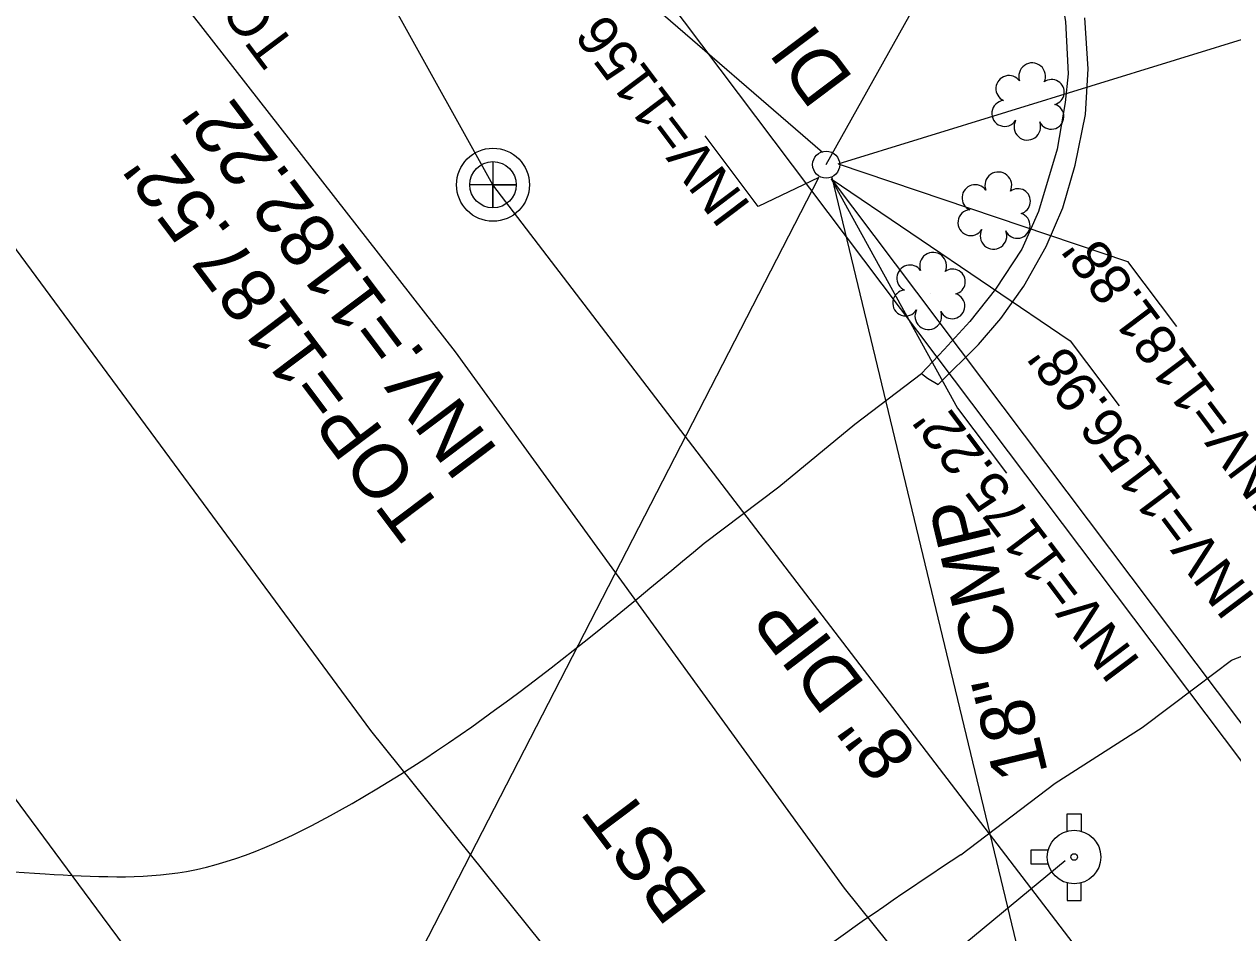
# Model space of a CAD drawing. Extents: x 1262092 to 1264624, y 774970 to 778314.
# Drawn here: x 1263703.3 to 1263792.5, y 776218.9 to 776286 of the extents above; entities that cross this region are included whole.
import ezdxf

# ---------------------------------------------------------------- set-up
doc = ezdxf.new("R2010")
doc.units = 0
for name, color, linetype in [('Exist Horizontal Alignment Tick Large', 7, 'Continuous'), ('Exist Right of Way Line', 7, 'Continuous'), ('Exist Roads Curbs', 7, 'Continuous'), ('Exist Roads EOP', 7, 'Continuous'), ('Exist Roads EOP Other', 7, 'Continuous'), ('Exist Structure Minor Drop Inlet', 7, 'Continuous'), ('Exist Structure Minor Drop Inlet Text', 7, 'Continuous'), ('Exist Structure Minor Pipes CMP 12 Inch', 7, 'Continuous'), ('Exist Structure Minor Pipes CMP 12 Inch Invert', 7, 'Continuous'), ('Exist Structure Minor Pipes CMP 12 Inch Leader', 7, 'Continuous'), ('Exist Structure Minor Pipes CMP 18 Inch', 7, 'Continuous'), ('Exist Structure Minor Pipes CMP 18 Inch Invert', 7, 'Continuous'), ('Exist Structure Minor Pipes CMP 18 Inch Leader', 7, 'Continuous'), ('Exist Structure Minor Pipes CMP 18 Inch Text', 7, 'Continuous'), ('Exist Structure Minor Pipes RCP 24 Inch', 7, 'Continuous'), ('Exist Structure Minor Pipes RCP 36 Inch', 7, 'Continuous'), ('Exist Structure Minor Pipes RCP 36 Inch Invert', 7, 'Continuous'), ('Exist Structure Minor Pipes RCP 36 Inch Leader', 7, 'Continuous'), ('Exist Structure Minor Pipes RCP 42 Inch', 7, 'Continuous'), ('Exist Structure Minor Pipes RCP 42 Inch Invert', 7, 'Continuous'), ('Exist Structure Minor Pipes RCP 42 Inch Leader', 7, 'Continuous'), ('Exist Structure Minor Storm Sewer Manhole Top Elevation', 7, 'Continuous'), ('Exist Utilities Gas UG Line SUE LOS B', 7, 'Continuous'), ('Exist Utilities Sanitary Sewer Manhole CELL', 7, 'Continuous'), ('Exist Utilities Sanitary Sewer Manhole Text', 7, 'Continuous'), ('Exist Utilities Sanitary Sewer UG Line', 7, 'Continuous'), ('Exist Utilities Sanitary Sewer UG Line Text', 7, 'Continuous'), ('Exist Utilities Water Fire Hydrant CELL', 7, 'Continuous'), ('Exist Utilities Water UG Line SUE LOS B', 7, 'Continuous'), ('Prop Horizontal Alignment', 7, 'Continuous')]:
    doc.layers.add(name, color=color, linetype=linetype)

# ---------------------------------------------------------------- blocks, each defined once
blk = doc.blocks.new('EXIST UTILITIES WATER FIRE HYDRANT')
at = {"layer": 'Exist Utilities Water Fire Hydrant CELL'}
blk.add_line((0, 0), (0, 0), dxfattribs=at)
for points in [[(-0.01025, 0.03825), (-0.01025, 0.064), (0.01025, 0.064), (0.01025, 0.03775)], [(-0.03825, 0.01025), (-0.064, 0.01025), (-0.064, -0.01025), (-0.03825, -0.01025)], [(-0.01025, -0.03825), (-0.01025, -0.064), (0.01025, -0.064), (0.01025, -0.03775)]]:
    blk.add_lwpolyline(points, dxfattribs=at)
for radius in [0.03954, 0.00485]:
    blk.add_circle((0, 0), radius, dxfattribs=at)
blk = doc.blocks.new('EXIST UTILITIES SANITARY SEWER MANHOLE')
at = {"layer": 'Exist Utilities Sanitary Sewer Manhole CELL'}
blk.add_lwpolyline([(0, 0.03425), (0, -0.03425), (0, 0), (0.03425, 0), (-0.03425, 0)], dxfattribs=at)
for radius in [0.05389, 0.03425]:
    blk.add_circle((0, 0), radius, dxfattribs=at)

msp = doc.modelspace()

# ---------------------------------------------------------------- linework, layer by layer
at = {"layer": 'Exist Horizontal Alignment Tick Large'}
for p, q in [((1263777.464, 776280.119), (1263777.464, 776280.119)), ((1263774.965, 776272.063), (1263774.965, 776272.063)), ((1263770.151, 776266.126), (1263770.151, 776266.126))]:
    msp.add_line(p, q, dxfattribs=at)
for centre, radius, start, end in [((1263777.693, 776282.159), 0.99, 334.83907, 200.47174), ((1263775.981, 776281.245), 0.968, 35.89076, 245.42165), ((1263779.136, 776280.988), 0.929, 284.45672, 126.08612), ((1263775.664, 776279.414), 0.955, 95.10992, 327.95341), ((1263779.101, 776279.19), 0.937, 204.99133, 73.46012), ((1263777.336, 776278.435), 0.984, 151.27966, 21.38702), ((1263775.194, 776274.103), 0.99, 334.83907, 200.47174), ((1263773.482, 776273.189), 0.968, 35.89076, 245.42165), ((1263776.637, 776272.932), 0.929, 284.45672, 126.08612), ((1263773.165, 776271.358), 0.955, 95.10992, 327.95341), ((1263776.602, 776271.134), 0.937, 204.99133, 73.46012), ((1263774.837, 776270.379), 0.984, 151.27966, 21.38702), ((1263770.379, 776268.166), 0.99, 334.83907, 200.47174), ((1263768.668, 776267.253), 0.968, 35.89076, 245.42165), ((1263771.823, 776266.995), 0.929, 284.45672, 126.08612), ((1263768.35, 776265.421), 0.955, 95.10992, 327.95341), ((1263771.788, 776265.197), 0.937, 204.99133, 73.46012), ((1263770.022, 776264.442), 0.984, 151.27966, 21.38702)]:
    msp.add_arc(centre, radius, start, end, dxfattribs=at)
at = {"layer": 'Exist Right of Way Line'}
msp.add_line((1263590.397, 776500.742), (1264585.757, 775179.252), dxfattribs=at)
at = {"layer": 'Exist Roads Curbs'}
msp.add_lwpolyline([(1263758.963, 776291.238), (1263769.036, 776298.765), (1263770.292, 776299.531), (1263771.351, 776300.071), (1263772.03, 776300.249), (1263773.046, 776300.19), (1263773.937, 776299.917), (1263775.163, 776299.244), (1263775.823, 776298.516), (1263776.822, 776296.945), (1263778.71, 776292.912), (1263779.442, 776290.496), (1263780.149, 776286.198), (1263780.363, 776282.346), (1263780.14, 776280.236), (1263779.53, 776276.787), (1263778.162, 776272.171), (1263776.931, 776269.397), (1263774.975, 776266.453), (1263773.102, 776264.055), (1263771.185, 776261.99), (1263769.528, 776260.205)], dxfattribs=at)
at = {"layer": 'Exist Roads EOP'}
for points in [[(1263664.839, 776257.579), (1263686.399, 776230.799), (1263692.992, 776225.575), (1263704.796, 776223.28), (1263715.239, 776223.461), (1263726.547, 776227.956), (1263753.471, 776247.686)], [(1263772.428, 776224.69), (1263750.865, 776207.876), (1263746.005, 776201.712), (1263742.473, 776193.203), (1263741.207, 776183.361), (1263744.408, 776174.106), (1263749.602, 776164.899)]]:
    msp.add_spline(points, degree=3, dxfattribs=at)
at = {"layer": 'Exist Roads EOP Other'}
for points in [[(1263769.528, 776260.205), (1263769.969, 776259.883), (1263770.761, 776259.415), (1263773.739, 776262.346), (1263775.381, 776264.289), (1263777.066, 776266.668), (1263778.715, 776269.589), (1263779.959, 776272.453), (1263780.874, 776275.601), (1263781.642, 776279.329), (1263781.822, 776282.702), (1263781.594, 776286.463)], [(1263753.471, 776247.686), (1263758.98, 776251.841), (1263764.59, 776256.473), (1263769.528, 776260.205)], [(1263772.428, 776224.69), (1263779.397, 776229.962), (1263785.814, 776234.088), (1263789.808, 776237.085), (1263792.406, 776239.05), (1263795.069, 776240.093), (1263799.193, 776241.425), (1263802.41, 776241.778), (1263808.671, 776241.826), (1263816.034, 776240.444), (1263827.276, 776238.048)]]:
    msp.add_lwpolyline(points, dxfattribs=at)
at = {"layer": 'Exist Structure Minor Drop Inlet'}
msp.add_circle((1263762.481, 776275.639), 1, dxfattribs=at)
at = {"layer": 'Exist Structure Minor Pipes CMP 12 Inch'}
msp.add_line((1263763.363, 776275.695), (1263848.193, 776301.876), dxfattribs=at)
at = {"layer": 'Exist Structure Minor Pipes CMP 12 Inch Leader'}
msp.add_lwpolyline([(1263763.363, 776275.695), (1263784.731, 776268.489), (1263788.341, 776263.696)], dxfattribs=at)
at = {"layer": 'Exist Structure Minor Pipes CMP 18 Inch'}
msp.add_line((1263762.9, 776274.683), (1263783.764, 776188.047), dxfattribs=at)
at = {"layer": 'Exist Structure Minor Pipes CMP 18 Inch Leader'}
msp.add_lwpolyline([(1263762.847, 776274.581), (1263772.191, 776257.651), (1263775.799, 776252.857)], dxfattribs=at)
at = {"layer": 'Exist Structure Minor Pipes RCP 24 Inch'}
msp.add_line((1263704.215, 776326.692), (1263762.205, 776276.564), dxfattribs=at)
at = {"layer": 'Exist Structure Minor Pipes RCP 36 Inch'}
msp.add_line((1263762.847, 776274.581), (1263973.734, 775994.478), dxfattribs=at)
at = {"layer": 'Exist Structure Minor Pipes RCP 36 Inch Leader'}
for points in [[(1263762.481, 776275.639), (1263779.706, 776306.457), (1263776.096, 776311.25)], [(1263762.847, 776274.581), (1263780.498, 776262.622), (1263784.108, 776257.829)]]:
    msp.add_lwpolyline(points, dxfattribs=at)
at = {"layer": 'Exist Structure Minor Pipes RCP 42 Inch'}
msp.add_line((1263641.924, 776041.471), (1263761.949, 776274.694), dxfattribs=at)
at = {"layer": 'Exist Structure Minor Pipes RCP 42 Inch Leader'}
msp.add_lwpolyline([(1263761.949, 776274.694), (1263757.464, 776272.558), (1263753.551, 776277.769)], dxfattribs=at)
at = {"layer": 'Exist Utilities Gas UG Line SUE LOS B'}
msp.add_lwpolyline([(1263999.188, 775839.386), (1263985.704, 775869.002), (1263961.349, 775898.492), (1263933.555, 775929.391), (1263903.919, 775964.007), (1263874.904, 776001.169), (1263844.845, 776038.672), (1263814.716, 776080.569), (1263786.925, 776117.102), (1263768.768, 776141.151), (1263740.072, 776178.279), (1263709.031, 776220.121), (1263678.626, 776261.216), (1263654.087, 776299.542), (1263639.965, 776350.305), (1263613.725, 776383.616), (1263581.548, 776427.093), (1263558.056, 776458.018), (1263528.102, 776503.728), (1263523.323, 776512.129)], dxfattribs=at)
at = {"layer": 'Exist Utilities Sanitary Sewer UG Line'}
for points in [[(1263737.875, 776274.152), (1263688.168, 776363.517), (1263677.434, 776351.401)], [(1263789.302, 776206.946), (1263737.875, 776274.152)]]:
    msp.add_lwpolyline(points, dxfattribs=at)
at = {"layer": 'Exist Utilities Water UG Line SUE LOS B'}
for points in [[(1263769.267, 776215.446), (1263763.845, 776222.228), (1263735.102, 776261.817), (1263710.78, 776293.003), (1263676.577, 776339.778), (1263655.945, 776370.295), (1263625.269, 776411.825), (1263600.495, 776445.061), (1263569.269, 776485), (1263544.399, 776518.908), (1263522.501, 776549.746)], [(1263947.841, 775937.625), (1263921.483, 775975.653), (1263891.776, 776015.716), (1263866.354, 776051.642), (1263834.775, 776093.682), (1263806.914, 776131.824), (1263785.842, 776159.395), (1263762.424, 776192.105), (1263728.855, 776233.86), (1263701.988, 776270.27), (1263670.292, 776315.621), (1263645.611, 776350.983), (1263620.382, 776389.352), (1263590.58, 776434.558), (1263568.121, 776469.904), (1263541.867, 776510.407), (1263521.009, 776540.132)], [(1263762.725, 776192.34), (1263777.745, 776204.461), (1263769.45, 776215.427), (1263780.127, 776224.251)]]:
    msp.add_lwpolyline(points, dxfattribs=at)

# ---------------------------------------------------------------- block references
at = {"layer": 'Exist Utilities Sanitary Sewer Manhole CELL', "xscale": 50, "yscale": 50}
msp.add_blockref('EXIST UTILITIES SANITARY SEWER MANHOLE', (1263737.875, 776274.152), dxfattribs=at)
at = {"layer": 'Exist Utilities Water Fire Hydrant CELL', "xscale": 50, "yscale": 50}
msp.add_blockref('EXIST UTILITIES WATER FIRE HYDRANT', (1263780.788, 776224.518), dxfattribs=at)

# ---------------------------------------------------------------- texts
at = {"layer": 'Exist Structure Minor Drop Inlet Text'}
msp.add_text('DI', height=4, rotation=126.98742, dxfattribs=at).set_placement((1263764.572, 776281.982))
at = {"layer": 'Exist Structure Minor Pipes CMP 12 Inch Invert'}
msp.add_text("INV=1181.88'", height=3, rotation=126.98742, dxfattribs=at).set_placement((1263796.791, 776251.566))
at = {"layer": 'Exist Structure Minor Pipes CMP 18 Inch Invert'}
msp.add_text("INV=1175.22'", height=3, rotation=126.98742, dxfattribs=at).set_placement((1263785.773, 776238.952))
at = {"layer": 'Exist Structure Minor Pipes CMP 18 Inch Text'}
msp.add_text('18" CMP', height=4, rotation=103.54036, dxfattribs=at).set_placement((1263778.874, 776230.735))
at = {"layer": 'Exist Structure Minor Pipes RCP 36 Inch Invert'}
msp.add_text("INV=1156.98'", height=3, rotation=126.98742, dxfattribs=at).set_placement((1263794.261, 776243.636))
at = {"layer": 'Exist Structure Minor Pipes RCP 42 Inch Invert'}
msp.add_text("INV=1156.46'", height=3, rotation=126.97463, dxfattribs=at).set_placement((1263757.007, 776272.596))
at = {"layer": 'Exist Structure Minor Storm Sewer Manhole Top Elevation'}
msp.add_text("TOP=1187.17'", height=3, rotation=126.98742, dxfattribs=at).set_placement((1263723.423, 776284.336))
at = {"layer": 'Exist Utilities Sanitary Sewer Manhole Text'}
for s, p in [("INV.=1182.22'", (1263738.353, 776254.486)), ("TOP=1187.52'", (1263734.372, 776249.967))]:
    msp.add_text(s, height=4, rotation=126.98742, dxfattribs=at).set_placement(p)
at = {"layer": 'Exist Utilities Sanitary Sewer UG Line Text'}
msp.add_text('8" DIP', height=4, rotation=127.42353, dxfattribs=at).set_placement((1263769.32, 776232.178))
at = {"layer": 'Prop Horizontal Alignment'}
msp.add_text('BST', height=4, rotation=126.98742, dxfattribs=at).set_placement((1263753.856, 776221.65))

doc.saveas('drawing.dxf')
